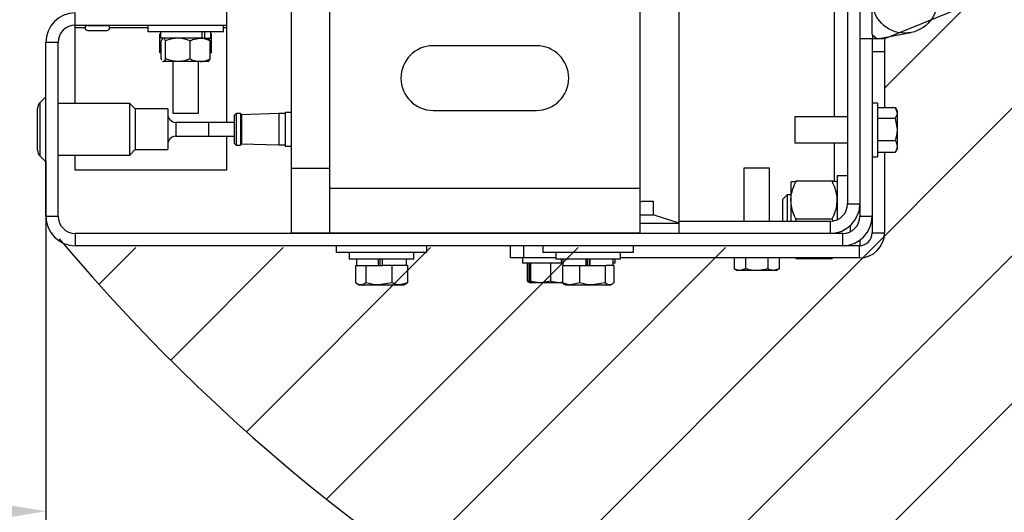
# Model space of a CAD drawing. Header units: inches. Extents: x 170 to 312, y 215 to 248.
# Tile 303 of 557: x 231.75 to 232.34, y 238.504 to 238.799. Entities that reach past the tile are written whole.
import ezdxf

# ---------------------------------------------------------------- set-up
doc = ezdxf.new("R2010")
doc.units = ezdxf.units.IN
doc.header["$LTSCALE"] = 0.25
doc.header["$MEASUREMENT"] = 0
doc.layers.add('ANNOTATIONS', color=1, linetype='Continuous')
doc.layers.add('STANDARD MOTOR LH', color=7, linetype='Continuous')
doc.styles.add('ARIAL', font='arial.ttf', dxfattribs={"height": 0.09375})
doc.dimstyles.new('STANDARD$0', dxfattribs={"dimtxt": 0.09375, "dimasz": 0.09375, "dimexe": 0.03125, "dimexo": 0.046875, "dimgap": 0.09, "dimtad": 0, "dimtih": 1, "dimtoh": 1, "dimdec": 4, "dimzin": 0, "dimdsep": 46, "dimtxsty": 'ARIAL', "dimcen": 0.09, "dimadec": 0, "dimazin": 0, "dimtfac": 1, "dimtdec": 4, "dimtofl": 0, "dimtmove": 0, "dimatfit": 1, "dimfxl": 1, "dimtolj": 1, "dimtzin": 0, "dimarcsym": 0})

# ---------------------------------------------------------------- blocks, each defined once
blk = doc.blocks.new('*D229')
at = {"layer": 'ANNOTATIONS', "color": 0, "lineweight": -2, "transparency": 16777216}
for p, q in [((226.76515, 238.63474), (226.76516, 238.47362)), ((231.76515, 238.63484), (231.76516, 238.47372)), ((226.85891, 238.50487), (228.64882, 238.50491)), ((231.67141, 238.50497), (229.88149, 238.50493))]:
    blk.add_line(p, q, dxfattribs=at)
at = {"layer": 'ANNOTATIONS', "color": 0, "transparency": 16777216}
for points in [[(226.85891, 238.5205), (226.85891, 238.48925), (226.76516, 238.50487)], [(231.67141, 238.52059), (231.67141, 238.48934), (231.76516, 238.50497)]]:
    blk.add_solid(points, dxfattribs=at)
at = {"layer": 'defpoints', "color": 0, "transparency": 16777216}
for p in [(226.76515, 238.68161), (231.76515, 238.68171), (231.76516, 238.50497)]:
    blk.add_point(p, dxfattribs=at)
at = {"layer": 'ANNOTATIONS', "color": 0, "transparency": 16777216, "insert": (229.26516, 238.50492), "char_height": 0.09375, "attachment_point": 5, "style": 'ARIAL'}
blk.add_mtext('\\A1;OPENING WIDTH', dxfattribs=at)

msp = doc.modelspace()

# ---------------------------------------------------------------- hatches: boundary and pattern name
at = {"layer": 'STANDARD MOTOR LH'}
h = msp.add_hatch(dxfattribs=at)
h.set_pattern_fill('ANSI31', color=256, scale=0.5, style=0)
h.set_pattern_definition([(45, (220.34845, 236.03107), (-0.04419417, 0.04419417), [])])
edge = h.paths.add_edge_path()
edge.add_line((232.38429, 238.83511), (232.26801, 238.78787))
edge.add_line((232.26801, 238.78787), (232.26801, 238.68075))
edge.add_arc((232.25013, 238.68075), 0.01787, -89.99989, 0.00099, ccw=False)
edge.add_line((232.25013, 238.66287), (231.78588, 238.66287))
edge.add_arc((231.78588, 238.68075), 0.01788, 224.99902, 269.9992, ccw=False)
edge.add_arc((232.6325, 239.39121), 1.12303, 220.08198, 269.0727)
edge.add_line((232.61432, 238.26832), (232.38429, 238.83511))

# ---------------------------------------------------------------- linework, layer by layer
for p, q in [((232.25327, 239.11111), (232.25327, 238.68171)), ((232.14488, 238.67137), (232.14488, 239.09213)), ((232.2459, 238.68908), (232.2459, 239.0934)), ((232.26064, 238.79035), (232.26064, 238.91916)), ((231.91225, 238.84175), (231.91225, 238.67143)), ((231.93548, 238.67143), (231.93548, 238.84175)), ((232.12128, 238.84175), (232.12128, 238.67143)), ((231.87354, 238.83618), (231.87354, 238.7377)), ((232.38429, 238.83511), (232.26801, 238.78787)), ((232.23778, 238.80979), (232.23778, 238.74105)), ((231.78287, 238.74916), (231.78287, 238.80335)), ((231.78287, 238.79598), (231.87354, 238.79598)), ((231.78287, 238.7946), (231.78878, 238.7946)), ((231.79031, 238.79598), (231.79031, 238.79592)), ((231.79031, 238.79592), (231.80193, 238.79592)), ((231.80193, 238.79592), (231.80193, 238.79598)), ((231.80346, 238.7946), (231.82635, 238.7946)), ((231.82635, 238.79598), (231.82635, 238.79208)), ((231.87181, 238.79208), (231.87181, 238.79598)), ((231.87181, 238.7946), (231.87354, 238.7946)), ((231.79031, 238.79283), (231.80193, 238.79283)), ((231.87181, 238.79208), (231.82635, 238.79208)), ((231.83353, 238.7906), (231.83429, 238.791)), ((231.83399, 238.79087), (231.83353, 238.7906)), ((231.83353, 238.7797), (231.83353, 238.7906)), ((231.83399, 238.79208), (231.83399, 238.78824)), ((231.85892, 238.78824), (231.85892, 238.79208)), ((231.86058, 238.78824), (231.86058, 238.79208)), ((231.86462, 238.7906), (231.86386, 238.791)), ((231.86416, 238.78824), (231.86416, 238.79208)), ((231.86462, 238.7797), (231.86462, 238.7906)), ((232.26064, 238.79035), (232.26361, 238.78787)), ((232.2607, 238.7903), (232.2607, 238.78787)), ((232.26361, 238.78787), (232.2837, 238.79159)), ((231.77252, 238.78564), (231.76515, 238.78564)), ((231.76515, 238.68171), (231.76515, 238.78564)), ((231.77252, 238.68171), (231.77252, 238.78564)), ((231.85941, 238.78824), (231.83399, 238.78824)), ((231.83441, 238.77579), (231.83441, 238.78669)), ((231.83553, 238.78824), (231.83521, 238.78801)), ((231.83702, 238.77579), (231.83702, 238.78669)), ((231.85168, 238.77579), (231.85168, 238.78669)), ((231.85958, 238.78824), (231.86416, 238.78824)), ((231.86294, 238.78801), (231.86262, 238.78824)), ((231.86374, 238.77579), (231.86374, 238.78669)), ((232.05935, 238.78369), (231.99741, 238.78369)), ((232.26801, 238.78787), (232.25327, 238.78787)), ((232.26064, 238.78787), (232.26064, 238.67174)), ((232.26488, 238.78811), (232.26488, 238.78787)), ((232.26801, 238.78787), (232.26801, 238.74671)), ((231.83353, 238.7797), (231.83429, 238.77929)), ((231.83418, 238.77914), (231.83441, 238.77897)), ((231.86374, 238.77897), (231.86397, 238.77914)), ((231.86462, 238.7797), (231.86386, 238.77929)), ((232.26801, 238.78013), (232.26064, 238.78013)), ((231.83521, 238.77448), (231.83553, 238.77425)), ((231.83572, 238.77425), (231.83534, 238.77465)), ((231.86262, 238.77425), (231.83553, 238.77425)), ((231.84133, 238.77425), (231.84133, 238.74328)), ((231.85682, 238.74328), (231.85682, 238.77425)), ((231.86262, 238.77425), (231.86294, 238.77448)), ((231.76515, 238.75306), (231.7617, 238.74961)), ((231.7617, 238.74961), (231.7617, 238.71774)), ((231.81551, 238.74916), (231.77252, 238.74916)), ((231.8188, 238.74587), (231.81551, 238.74916)), ((231.81551, 238.71819), (231.81551, 238.74916)), ((232.26373, 238.74941), (232.26064, 238.74941)), ((232.26373, 238.74941), (232.26373, 238.7172)), ((231.76028, 238.72119), (231.76028, 238.74617)), ((231.83831, 238.74587), (231.8188, 238.74587)), ((231.8188, 238.74587), (231.8188, 238.72149)), ((231.83831, 238.74587), (231.83831, 238.72149)), ((231.84133, 238.74328), (231.85682, 238.74328)), ((231.87941, 238.74318), (231.87817, 238.74195)), ((231.87817, 238.74195), (231.87817, 238.72541)), ((231.88183, 238.74318), (231.87941, 238.74318)), ((231.87941, 238.74318), (231.87941, 238.72417)), ((231.88258, 238.74243), (231.88183, 238.74318)), ((231.88183, 238.74318), (231.88183, 238.72417)), ((231.90481, 238.74306), (231.88258, 238.74243)), ((231.88258, 238.74243), (231.88258, 238.72492)), ((231.90865, 238.74306), (231.90481, 238.74306)), ((231.90481, 238.74306), (231.90481, 238.72429)), ((231.91225, 238.74368), (231.90865, 238.74368)), ((231.90865, 238.74368), (231.90865, 238.72368)), ((231.99741, 238.74498), (232.05935, 238.74498)), ((232.26373, 238.74671), (232.27446, 238.74671)), ((232.26801, 238.74672), (232.27446, 238.74672)), ((232.27446, 238.74671), (232.2755, 238.74353)), ((232.2755, 238.74492), (232.27448, 238.74668)), ((232.2755, 238.74492), (232.2755, 238.72169)), ((231.86269, 238.73782), (231.84318, 238.73782)), ((231.84318, 238.73782), (231.84318, 238.72953)), ((231.86269, 238.73782), (231.86269, 238.72953)), ((231.87817, 238.7377), (231.86269, 238.7377)), ((231.86292, 238.73785), (231.86292, 238.7377)), ((232.2459, 238.74105), (232.21418, 238.74105)), ((232.21418, 238.74105), (232.21418, 238.72556)), ((232.26373, 238.74034), (232.27446, 238.74034)), ((232.27446, 238.74034), (232.2755, 238.73364)), ((231.84318, 238.72953), (231.86269, 238.72953)), ((231.86269, 238.72965), (231.87817, 238.72965)), ((231.87354, 238.72965), (231.87354, 238.70928)), ((231.87817, 238.72541), (231.87941, 238.72417)), ((231.87941, 238.72417), (231.88183, 238.72417)), ((231.88183, 238.72417), (231.88258, 238.72492)), ((231.88258, 238.72492), (231.90481, 238.72429)), ((231.90481, 238.72429), (231.90865, 238.72429)), ((231.90865, 238.72368), (231.91225, 238.72368)), ((232.21418, 238.72556), (232.2459, 238.72556)), ((232.23778, 238.72556), (232.23778, 238.70248)), ((232.26373, 238.72694), (232.27446, 238.72694)), ((231.7617, 238.71774), (231.76515, 238.71429)), ((231.77252, 238.71819), (231.81551, 238.71819)), ((231.78287, 238.70928), (231.78287, 238.71819)), ((231.81551, 238.71819), (231.8188, 238.72149)), ((231.8188, 238.72149), (231.83831, 238.72149)), ((232.26373, 238.7199), (232.27446, 238.7199)), ((232.26801, 238.7199), (232.26801, 238.67174)), ((232.26801, 238.7199), (232.27446, 238.7199)), ((232.27446, 238.7199), (232.27453, 238.72011)), ((232.27457, 238.72008), (232.2755, 238.72169)), ((232.26064, 238.7172), (232.26373, 238.7172)), ((231.87354, 238.70928), (231.78287, 238.70928)), ((231.93548, 238.71014), (231.91225, 238.71014)), ((232.18359, 238.71045), (232.18359, 238.67874)), ((232.19907, 238.71045), (232.18359, 238.71045)), ((232.19907, 238.67874), (232.19907, 238.71045)), ((232.21189, 238.70213), (232.21189, 238.67874)), ((232.23654, 238.70259), (232.21499, 238.70259)), ((232.2459, 238.70583), (232.23964, 238.70583)), ((232.23964, 238.70583), (232.23964, 238.67958)), ((231.93548, 238.69853), (232.12128, 238.69853)), ((232.20965, 238.6944), (232.20681, 238.69157)), ((232.21189, 238.6944), (232.20965, 238.6944)), ((232.20965, 238.6944), (232.20965, 238.67874)), ((232.1232, 238.69057), (232.12128, 238.69)), ((232.1232, 238.69057), (232.12939, 238.69057)), ((232.12939, 238.69057), (232.12939, 238.68252)), ((232.20681, 238.69157), (232.20681, 238.67874)), ((232.2459, 238.68908), (232.25327, 238.68908)), ((232.12128, 238.68252), (232.12939, 238.68252)), ((232.14488, 238.67756), (232.12939, 238.68252)), ((231.76515, 238.68171), (231.77252, 238.68171)), ((232.12128, 238.67756), (232.14488, 238.67756)), ((232.14488, 238.67874), (232.23555, 238.67874)), ((232.21499, 238.67984), (232.21456, 238.67874)), ((232.23654, 238.67984), (232.21499, 238.67984)), ((232.23555, 238.67137), (232.23555, 238.67874)), ((232.23654, 238.67984), (232.23687, 238.67901)), ((232.25327, 238.68171), (232.26064, 238.68171)), ((231.78287, 238.67137), (231.78287, 238.664)), ((232.24292, 238.67137), (231.78287, 238.67137)), ((232.12128, 238.67143), (231.91225, 238.67143)), ((231.9587, 238.67143), (231.9587, 238.67137)), ((231.97418, 238.67137), (231.97418, 238.67143)), ((232.05935, 238.67143), (232.05935, 238.67137)), ((232.07483, 238.67137), (232.07483, 238.67143)), ((232.08257, 238.67143), (232.08257, 238.67137)), ((232.09806, 238.67137), (232.09806, 238.67143)), ((232.23906, 238.67208), (232.23916, 238.67137)), ((232.23964, 238.67185), (232.23964, 238.67137)), ((232.24292, 238.664), (232.24292, 238.67137)), ((232.24738, 238.6759), (232.24738, 238.67238)), ((232.26064, 238.67174), (232.26801, 238.67174)), ((232.25327, 238.66733), (232.25327, 238.66401)), ((232.25289, 238.664), (231.78287, 238.664)), ((231.93935, 238.664), (231.93935, 238.65997)), ((231.99354, 238.65997), (231.93935, 238.65997)), ((231.94709, 238.65997), (231.94709, 238.65595)), ((231.9858, 238.65595), (231.9858, 238.65997)), ((231.99354, 238.65997), (231.99354, 238.664)), ((232.04386, 238.65663), (232.04386, 238.664)), ((232.0516, 238.664), (232.0516, 238.65663)), ((232.06322, 238.664), (232.06322, 238.65997)), ((232.11741, 238.65997), (232.06322, 238.65997)), ((232.07096, 238.65997), (232.07096, 238.65595)), ((232.10967, 238.65595), (232.10967, 238.65997)), ((232.11741, 238.65997), (232.11741, 238.664)), ((232.24738, 238.66457), (232.24738, 238.664)), ((232.25289, 238.65663), (232.25289, 238.664)), ((231.9858, 238.65595), (231.94709, 238.65595)), ((231.95136, 238.65595), (231.95136, 238.65211)), ((231.96467, 238.65211), (231.96467, 238.65595)), ((231.9655, 238.65595), (231.9655, 238.65211)), ((231.96676, 238.65595), (231.96676, 238.65211)), ((231.96703, 238.65211), (231.96703, 238.65595)), ((231.98152, 238.65211), (231.98152, 238.65595)), ((232.07096, 238.65663), (232.04386, 238.65663)), ((232.05098, 238.65663), (232.05098, 238.65353)), ((232.07523, 238.65353), (232.05098, 238.65353)), ((232.05368, 238.65353), (232.05368, 238.6428)), ((232.05473, 238.65353), (232.05473, 238.6428)), ((232.05519, 238.65353), (232.05519, 238.6428)), ((232.05578, 238.65353), (232.05578, 238.6428)), ((232.06768, 238.65353), (232.06768, 238.6428)), ((232.10967, 238.65595), (232.07096, 238.65595)), ((232.07421, 238.65595), (232.07421, 238.65353)), ((232.07523, 238.65595), (232.07523, 238.65211)), ((232.08916, 238.65211), (232.08916, 238.65595)), ((232.0897, 238.65595), (232.0897, 238.65211)), ((232.09096, 238.65595), (232.09096, 238.65211)), ((232.09153, 238.65211), (232.09153, 238.65595)), ((232.10539, 238.65211), (232.10539, 238.65595)), ((232.10642, 238.65353), (232.1055, 238.65353)), ((232.10642, 238.65353), (232.10642, 238.65595)), ((232.25289, 238.65663), (232.10967, 238.65663)), ((232.17792, 238.65663), (232.17792, 238.65017)), ((232.18463, 238.65663), (232.18463, 238.65017)), ((232.19803, 238.65663), (232.19803, 238.65017)), ((232.20474, 238.65663), (232.20474, 238.65017)), ((232.21478, 238.65663), (232.21499, 238.65617)), ((232.23654, 238.65617), (232.21499, 238.65617)), ((232.23675, 238.65663), (232.23654, 238.65617)), ((231.95088, 238.65211), (231.95088, 238.64168)), ((231.95088, 238.65211), (231.96698, 238.65211)), ((231.95711, 238.65211), (231.95711, 238.64168)), ((231.96698, 238.65211), (231.96703, 238.65211)), ((231.982, 238.65211), (231.96703, 238.65211)), ((231.97267, 238.65211), (231.97267, 238.64168)), ((231.982, 238.65211), (231.982, 238.64168)), ((232.07491, 238.65211), (232.07491, 238.64168)), ((232.07491, 238.65211), (232.09903, 238.65211)), ((232.08507, 238.65211), (232.08507, 238.64168)), ((232.09926, 238.65211), (232.10089, 238.65211)), ((232.10048, 238.65211), (232.10048, 238.64168)), ((232.10572, 238.65211), (232.10103, 238.65211)), ((232.10572, 238.65211), (232.10572, 238.64168)), ((232.17792, 238.65017), (232.17972, 238.64914)), ((232.20294, 238.64914), (232.17972, 238.64914)), ((232.18463, 238.65017), (232.18127, 238.64914)), ((232.20474, 238.65017), (232.20139, 238.64914)), ((232.20294, 238.64914), (232.20474, 238.65017)), ((231.95166, 238.64117), (231.95288, 238.64046)), ((231.97267, 238.64168), (231.96489, 238.64046)), ((231.982, 238.64168), (231.97734, 238.64046)), ((231.98001, 238.64046), (231.98122, 238.64117)), ((231.98118, 238.64129), (231.982, 238.64168)), ((232.05368, 238.6428), (232.05546, 238.64177)), ((232.05455, 238.64251), (232.05368, 238.6428)), ((232.05473, 238.6428), (232.05523, 238.64218)), ((232.05546, 238.64177), (232.05548, 238.64177)), ((232.07491, 238.64177), (232.05549, 238.64177)), ((232.06768, 238.6428), (232.06173, 238.64177)), ((232.07491, 238.64205), (232.07334, 238.64177)), ((232.07491, 238.64168), (232.07591, 238.64095)), ((232.08507, 238.64168), (232.07999, 238.64046)), ((232.10048, 238.64168), (232.09278, 238.64046)), ((231.95288, 238.64046), (231.98001, 238.64046)), ((232.07592, 238.64094), (232.07675, 238.64046)), ((232.07675, 238.64046), (232.10388, 238.64046)), ((232.10388, 238.64046), (232.10471, 238.64094))]:
    msp.add_line(p, q, dxfattribs=at)
at = {"layer": 'STANDARD MOTOR LH', "transparency": 16777216}
msp.add_line((231.76515, 238.71486), (231.76515, 238.5246), dxfattribs=at)
at = {"layer": 'STANDARD MOTOR LH'}
msp.add_circle((232.28015, 238.81077), 0.01951, dxfattribs=at)
for centre, radius, start, end in [((231.78287, 238.78564), 0.01771, 90, 180), ((231.78287, 238.78564), 0.01034, 90, 180), ((231.79031, 238.79437), 0.00155, 90, 270), ((231.80193, 238.79437), 0.00155, 270, 90), ((231.99741, 238.76434), 0.01935, 90, 270), ((232.05935, 238.76434), 0.01935, 270, 90), ((231.76515, 238.74617), 0.00488, 135, 180), ((231.84318, 238.7427), 0.00488, 180, 270), ((231.84318, 238.72466), 0.00488, 90, 180), ((231.76515, 238.72119), 0.00488, 180, 225), ((232.23555, 238.68908), 0.01034, 270, 0), ((232.23555, 238.68908), 0.01771, 270, 0), ((231.78287, 238.68171), 0.01771, 180, 270), ((231.78287, 238.68171), 0.01034, 180, 270), ((232.24292, 238.68171), 0.01034, 270, 0), ((232.24292, 238.68171), 0.01771, 270, 0), ((232.25289, 238.67174), 0.00774, 270, 0), ((232.25289, 238.67174), 0.01511, 270, 0), ((232.6325, 239.39121), 1.12303, 220.08198, 269.0727)]:
    msp.add_arc(centre, radius, start, end, dxfattribs=at)
for points, knots in [([(231.83534, 238.78784), (231.83508, 238.78767), (231.83476, 238.78747), (231.83447, 238.78681), (231.83441, 238.78669)], [0, 0, 0, 0, 0.820091, 1, 1, 1, 1]), ([(231.83702, 238.78669), (231.83662, 238.78743), (231.83619, 238.78822), (231.83575, 238.78824), (231.83572, 238.78824)], [0, 0, 0, 0, 0.932064, 1, 1, 1, 1]), ([(231.84435, 238.78824), (231.84217, 238.788), (231.83967, 238.78772), (231.83732, 238.78681), (231.83702, 238.78669)], [0, 0, 0, 0, 0.872228, 1, 1, 1, 1]), ([(231.85168, 238.78669), (231.84943, 238.78743), (231.84702, 238.78822), (231.84452, 238.78824), (231.84435, 238.78824)], [0, 0, 0, 0, 0.932064, 1, 1, 1, 1]), ([(231.85168, 238.78669), (231.85219, 238.78693), (231.85413, 238.78783), (231.85619, 238.78807), (231.85771, 238.78824)], [0, 0, 0, 0, 0.262092, 1, 1, 1, 1]), ([(231.85771, 238.78824), (231.8581, 238.78823), (231.86016, 238.78817), (231.86213, 238.78735), (231.86374, 238.78669)], [0, 0, 0, 0, 0.189664, 1, 1, 1, 1]), ([(231.86281, 238.78784), (231.86307, 238.78767), (231.86339, 238.78747), (231.86368, 238.78681), (231.86374, 238.78669)], [0, 0, 0, 0, 0.820091, 1, 1, 1, 1]), ([(231.83441, 238.77926), (231.83431, 238.77929), (231.834, 238.77937), (231.83372, 238.77957), (231.83353, 238.7797)], [0, 0, 0, 0, 0.342395, 1, 1, 1, 1]), ([(231.83475, 238.77527), (231.83469, 238.77532), (231.83458, 238.77541), (231.83447, 238.77567), (231.83441, 238.77579)], [0, 0, 0, 0, 0.513867, 1, 1, 1, 1]), ([(231.83702, 238.77579), (231.83662, 238.77506), (231.83619, 238.77427), (231.83575, 238.77425), (231.83572, 238.77425)], [0, 0, 0, 0, 0.9320645, 1, 1, 1, 1]), ([(231.84435, 238.77425), (231.84217, 238.77449), (231.83967, 238.77477), (231.83732, 238.77568), (231.83702, 238.77579)], [0, 0, 0, 0, 0.872228, 1, 1, 1, 1]), ([(231.85168, 238.77579), (231.84943, 238.77506), (231.84702, 238.77427), (231.84452, 238.77425), (231.84435, 238.77425)], [0, 0, 0, 0, 0.932064, 1, 1, 1, 1]), ([(231.85168, 238.77579), (231.85219, 238.77556), (231.85413, 238.77466), (231.85619, 238.77442), (231.85771, 238.77425)], [0, 0, 0, 0, 0.2620915, 1, 1, 1, 1]), ([(231.85771, 238.77425), (231.8581, 238.77426), (231.86016, 238.77432), (231.86213, 238.77513), (231.86374, 238.77579)], [0, 0, 0, 0, 0.189664, 1, 1, 1, 1]), ([(231.86281, 238.77465), (231.86307, 238.77482), (231.86339, 238.77502), (231.86368, 238.77568), (231.86374, 238.77579)], [0, 0, 0, 0, 0.820091, 1, 1, 1, 1]), ([(232.2755, 238.74353), (232.2755, 238.74345), (232.27548, 238.74238), (232.27496, 238.74132), (232.27446, 238.74034)], [0, 0, 0, 0, 0.070198, 1, 1, 1, 1]), ([(232.2755, 238.73364), (232.2755, 238.73348), (232.27548, 238.73122), (232.27496, 238.729), (232.27446, 238.72694)], [0, 0, 0, 0, 0.070198, 1, 1, 1, 1]), ([(232.27446, 238.72694), (232.27462, 238.72665), (232.27523, 238.7255), (232.27538, 238.72431), (232.2755, 238.72342)], [0, 0, 0, 0, 0.2575476, 1, 1, 1, 1]), ([(232.2755, 238.72342), (232.27549, 238.7231), (232.27543, 238.72191), (232.27487, 238.72075), (232.27446, 238.7199)], [0, 0, 0, 0, 0.268631, 1, 1, 1, 1]), ([(232.21189, 238.69122), (232.2119, 238.69148), (232.21192, 238.69318), (232.21243, 238.69636), (232.21366, 238.69988), (232.21466, 238.70192), (232.21499, 238.70259)], [0, 0, 0, 0, 0.066532, 0.435283, 0.814551, 1, 1, 1, 1]), ([(232.21189, 238.70213), (232.21201, 238.7022), (232.21225, 238.70233), (232.21364, 238.70248), (232.21469, 238.70257), (232.21499, 238.70259)], [0, 0, 0, 0, 0.406292, 0.82727, 1, 1, 1, 1]), ([(232.23964, 238.69122), (232.23964, 238.69148), (232.23961, 238.69318), (232.23911, 238.69636), (232.23787, 238.69988), (232.23687, 238.70192), (232.23654, 238.70259)], [0, 0, 0, 0, 0.066532, 0.435283, 0.814551, 1, 1, 1, 1]), ([(232.23964, 238.70213), (232.23952, 238.7022), (232.23928, 238.70233), (232.23789, 238.70248), (232.23685, 238.70257), (232.23654, 238.70259)], [0, 0, 0, 0, 0.4062922, 0.8272698, 1, 1, 1, 1]), ([(232.21499, 238.67984), (232.21453, 238.68081), (232.21344, 238.68308), (232.21219, 238.68688), (232.21199, 238.68976), (232.21189, 238.69122)], [0, 0, 0, 0, 0.26546, 0.628076, 1, 1, 1, 1]), ([(232.23654, 238.67984), (232.237, 238.68081), (232.23809, 238.68308), (232.23935, 238.68688), (232.23954, 238.68976), (232.23964, 238.69122)], [0, 0, 0, 0, 0.26546, 0.628076, 1, 1, 1, 1]), ([(232.18127, 238.64914), (232.18119, 238.64914), (232.18006, 238.64915), (232.17895, 238.64968), (232.17792, 238.65017)], [0, 0, 0, 0, 0.070198, 1, 1, 1, 1]), ([(232.19133, 238.64914), (232.19072, 238.64915), (232.18845, 238.64921), (232.18624, 238.64977), (232.18463, 238.65017)], [0, 0, 0, 0, 0.268631, 1, 1, 1, 1]), ([(232.19803, 238.65017), (232.19747, 238.65002), (232.19529, 238.64941), (232.19302, 238.64925), (232.19133, 238.64914)], [0, 0, 0, 0, 0.257548, 1, 1, 1, 1]), ([(232.20139, 238.64914), (232.20131, 238.64914), (232.20018, 238.64915), (232.19907, 238.64968), (232.19803, 238.65017)], [0, 0, 0, 0, 0.070198, 1, 1, 1, 1]), ([(231.954, 238.64046), (231.95358, 238.64051), (231.95274, 238.64059), (231.9517, 238.64111), (231.95109, 238.64153), (231.95088, 238.64168)], [0, 0, 0, 0, 0.39551, 0.797092, 1, 1, 1, 1]), ([(231.95711, 238.64168), (231.95672, 238.64142), (231.95593, 238.64089), (231.95488, 238.64052), (231.95423, 238.64048), (231.954, 238.64046)], [0, 0, 0, 0, 0.385374, 0.774504, 1, 1, 1, 1]), ([(231.96489, 238.64046), (231.9647, 238.64047), (231.96208, 238.64048), (231.9595, 238.6411), (231.95711, 238.64168)], [0, 0, 0, 0, 0.0702068, 1, 1, 1, 1]), ([(231.97734, 238.64046), (231.97722, 238.64047), (231.97565, 238.64048), (231.9741, 238.6411), (231.97267, 238.64168)], [0, 0, 0, 0, 0.070207, 1, 1, 1, 1]), ([(232.05549, 238.64177), (232.05541, 238.64188), (232.05531, 238.64204), (232.05521, 238.64265), (232.05519, 238.6428)], [0, 0, 0, 0, 0.742452, 1, 1, 1, 1]), ([(232.05578, 238.6428), (232.05571, 238.6424), (232.05561, 238.64184), (232.05551, 238.64178), (232.05549, 238.64177)], [0, 0, 0, 0, 0.731369, 1, 1, 1, 1]), ([(232.06173, 238.64177), (232.06159, 238.64177), (232.05958, 238.64178), (232.05761, 238.64231), (232.05578, 238.6428)], [0, 0, 0, 0, 0.070198, 1, 1, 1, 1]), ([(232.07334, 238.64177), (232.0732, 238.64177), (232.07129, 238.64178), (232.06942, 238.64231), (232.06768, 238.6428)], [0, 0, 0, 0, 0.0701975, 1, 1, 1, 1]), ([(232.07999, 238.64046), (232.07987, 238.64047), (232.07816, 238.64048), (232.07648, 238.6411), (232.07491, 238.64168)], [0, 0, 0, 0, 0.070207, 1, 1, 1, 1]), ([(232.09278, 238.64046), (232.09259, 238.64047), (232.08999, 238.64048), (232.08744, 238.6411), (232.08507, 238.64168)], [0, 0, 0, 0, 0.0702068, 1, 1, 1, 1]), ([(232.1031, 238.64046), (232.1029, 238.64048), (232.10201, 238.64053), (232.10115, 238.64118), (232.10048, 238.64168)], [0, 0, 0, 0, 0.225728, 1, 1, 1, 1]), ([(232.10572, 238.64168), (232.10554, 238.64153), (232.10469, 238.64082), (232.1038, 238.64062), (232.1031, 238.64046)], [0, 0, 0, 0, 0.203201, 1, 1, 1, 1])]:
    msp.add_open_spline(points, degree=3, knots=knots, dxfattribs=at)

# ---------------------------------------------------------------- dimensions: what is measured, and where the dimension line sits
at = {"layer": 'ANNOTATIONS'}
dim = msp.add_aligned_dim(p1=(226.76515, 238.68161), p2=(231.76515, 238.68171), distance=-0.17674, text='OPENING WIDTH', dimstyle='STANDARD$0', dxfattribs=at)
dim.commit()
dim.dimension.update_dxf_attribs({"geometry": '*D229', "text_midpoint": (229.26516, 238.50492)})

doc.saveas('drawing.dxf')
